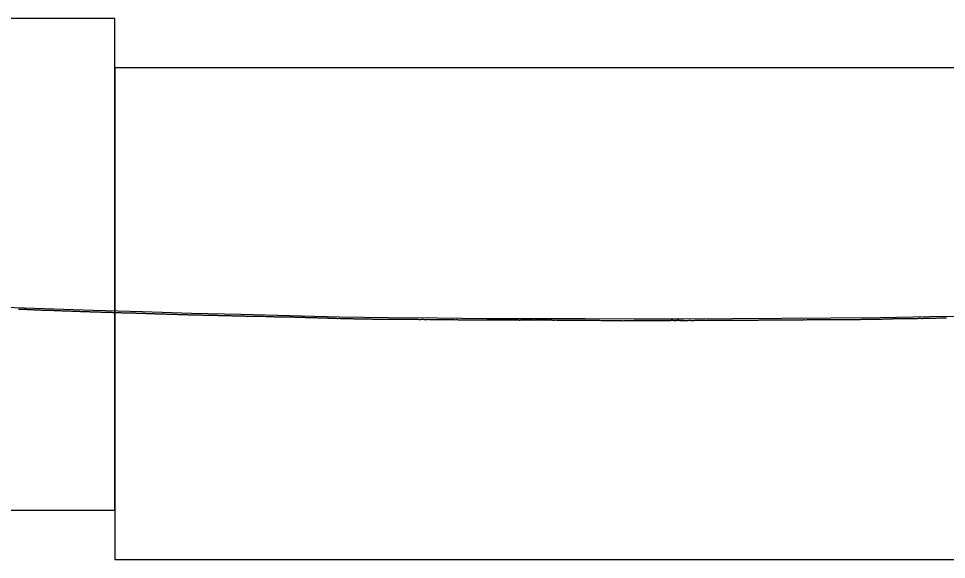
# Model space of a CAD drawing. Extents: x 2898 to 49495, y -15038 to -13538.
# Drawn here: x 29878 to 30821, y -14588 to -14038 of the extents above; entities that cross this region are included whole.
import ezdxf

# ---------------------------------------------------------------- set-up
doc = ezdxf.new("R2010")
doc.units = 0
for name, color, linetype in [('RD_DDB_Profile_EX', 7, 'Continuous'), ('RD_DDB_Profile_PR', 7, 'Continuous'), ('RD_SHT_ShtClip', 7, 'Continuous')]:
    doc.layers.add(name, color=color, linetype=linetype)

msp = doc.modelspace()

# ---------------------------------------------------------------- linework, layer by layer
at = {"layer": 'RD_DDB_Profile_EX'}
for points in [[(29877.37, -14333.83), (29878.37, -14333.83), (29879.37, -14333.97), (29880.37, -14334.02), (29881.37, -14334.02), (29881.96, -14334.02), (29882.36, -14334.02), (29883.37, -14334.07), (29884.37, -14334.08)], [(29884.37, -14334.08), (29885.37, -14334.13), (29886.37, -14334.22), (29887.36, -14334.23), (29888.37, -14334.27), (29888.72, -14334.31), (29889.37, -14334.37), (29890.37, -14334.37), (29891.36, -14334.37), (29892.36, -14334.42), (29893.37, -14334.48), (29894.37, -14334.53), (29895.47, -14334.53), (29896.36, -14334.58), (29897.36, -14334.68), (29898.36, -14334.68), (29899.37, -14334.73), (29900.37, -14334.78), (29901.36, -14334.83), (29902.36, -14334.83), (29903.36, -14334.88), (29904.36, -14334.88), (29905.36, -14334.88), (29906.36, -14334.93), (29907.36, -14334.98), (29908.36, -14335.03), (29908.98, -14335.06), (29909.36, -14335.09), (29910.36, -14335.14), (29911.36, -14335.14), (29912.36, -14335.14), (29913.36, -14335.24), (29914.36, -14335.24), (29915.36, -14335.29), (29915.74, -14335.31), (29916.36, -14335.34), (29917.36, -14335.39), (29918.36, -14335.39), (29919.36, -14335.39), (29920.36, -14335.44), (29921.36, -14335.54), (29922.49, -14335.54), (29923.36, -14335.58), (29924.36, -14335.59), (29925.36, -14335.68), (29926.36, -14335.68), (29927.36, -14335.73), (29928.36, -14335.73), (29929.36, -14335.83), (29930.36, -14335.83), (29931.36, -14335.88), (29932.36, -14335.88), (29933.37, -14335.88), (29934.37, -14335.88), (29935.37, -14335.98), (29936, -14336.01), (29936.36, -14336.03), (29937.36, -14336.03), (29938.36, -14336.08), (29939.36, -14336.13), (29940.36, -14336.18), (29941.36, -14336.18), (29942.36, -14336.23), (29942.76, -14336.25), (29943.36, -14336.27), (29944.37, -14336.33), (29945.37, -14336.38), (29946.37, -14336.38), (29947.36, -14336.43), (29948.36, -14336.43), (29949.51, -14336.49), (29950.36, -14336.53), (29951.36, -14336.58), (29952.36, -14336.58), (29953.36, -14336.63), (29954.36, -14336.73), (29955.37, -14336.73), (29956.36, -14336.78), (29957.36, -14336.78), (29958.36, -14336.83), (29959.36, -14336.84), (29960.36, -14336.84), (29961.36, -14336.94), (29962.36, -14336.99), (29963.36, -14336.99), (29964.37, -14336.94), (29965.36, -14336.94), (29966.36, -14336.99), (29967.36, -14337.05), (29968.37, -14337.09), (29969.36, -14337.14), (29969.78, -14337.14), (29970.36, -14337.14), (29971.36, -14337.19), (29972.36, -14337.19), (29973.36, -14337.24), (29974.36, -14337.24), (29975.36, -14337.24), (29976.54, -14337.31), (29977.36, -14337.39), (29978.36, -14337.39)], [(29978.36, -14337.39), (29979.36, -14337.39), (29980.36, -14337.44), (29981.37, -14337.49), (29982.36, -14337.54), (29983.36, -14337.54), (29984.36, -14337.54), (29985.37, -14337.59), (29986.36, -14337.64), (29987.36, -14337.64), (29988.36, -14337.69), (29989.36, -14337.74), (29990.36, -14337.75), (29991.36, -14337.75), (29992.36, -14337.8), (29993.36, -14337.79), (29994.37, -14337.79), (29995.36, -14337.84), (29996.36, -14337.85), (29996.8, -14337.87), (29997.36, -14337.9), (29998.36, -14337.95), (29999.36, -14337.95), (30000.36, -14338), (30001.36, -14338.05), (30002.35, -14338), (30003.56, -14338.11), (30004.36, -14338.15), (30005.36, -14338.16), (30006.35, -14338.2), (30007.36, -14338.21), (30008.36, -14338.26), (30009.35, -14338.26), (30010.36, -14338.3), (30011.35, -14338.36), (30012.36, -14338.35), (30013.36, -14338.35), (30014.36, -14338.35), (30015.36, -14338.4), (30016.36, -14338.55), (30017.36, -14338.6), (30018.36, -14338.6), (30019.36, -14338.64), (30020.36, -14338.69), (30021.36, -14338.74), (30022.36, -14338.75), (30023.36, -14338.7), (30023.82, -14338.72), (30024.36, -14338.74), (30025.36, -14338.79), (30026.36, -14338.84), (30027.36, -14338.84), (30028.36, -14338.89), (30029.36, -14338.94), (30030.58, -14339), (30031.36, -14339.03), (30032.36, -14339.03), (30033.36, -14339.04), (30034.37, -14339.04), (30035.36, -14339.09), (30036.37, -14339.18), (30037.36, -14339.18), (30038.37, -14339.18), (30039.36, -14339.23), (30040.37, -14339.28), (30041.36, -14339.28), (30042.37, -14339.28), (30043.36, -14339.33), (30044.37, -14339.38), (30045.36, -14339.43), (30046.37, -14339.43), (30047.36, -14339.43), (30048.37, -14339.48), (30049.36, -14339.53), (30050.37, -14339.58), (30050.84, -14339.58), (30051.36, -14339.58), (30052.37, -14339.58), (30053.36, -14339.58), (30054.37, -14339.63), (30055.36, -14339.63), (30056.37, -14339.68), (30057.6, -14339.74), (30058.36, -14339.77), (30059.36, -14339.82), (30060.36, -14339.78), (30061.36, -14339.78), (30062.36, -14339.82), (30063.36, -14339.87), (30064.36, -14339.92), (30065.37, -14339.92), (30066.36, -14339.98), (30067.36, -14339.98), (30068.36, -14339.93), (30069.36, -14339.98), (30070.36, -14340.02), (30071.36, -14340.02), (30072.37, -14340.03), (30073.36, -14340.08), (30074.36, -14340.13), (30075.36, -14340.17)], [(30075.36, -14340.17), (30076.36, -14340.18), (30077.36, -14340.17), (30077.87, -14340.17), (30078.36, -14340.18), (30079.37, -14340.18), (30080.36, -14340.33), (30081.36, -14340.28), (30082.36, -14340.33), (30083.36, -14340.33), (30084.62, -14340.35), (30085.36, -14340.43), (30086.36, -14340.43), (30087.36, -14340.44), (30088.36, -14340.48), (30089.36, -14340.49), (30090.36, -14340.49), (30091.38, -14340.49), (30092.36, -14340.53), (30093.36, -14340.58), (30094.36, -14340.64), (30095.36, -14340.59), (30096.36, -14340.59), (30097.36, -14340.64), (30098.35, -14340.65), (30099.36, -14340.65), (30100.36, -14340.7), (30101.36, -14340.7), (30102.36, -14340.69), (30103.35, -14340.75), (30104.36, -14340.8), (30104.89, -14340.8), (30105.35, -14340.8), (30106.36, -14340.85), (30107.35, -14340.9), (30108.35, -14340.96), (30109.36, -14341), (30110.36, -14340.95), (30111.64, -14340.97), (30112.35, -14341.01), (30113.36, -14341), (30114.36, -14341.05), (30115.35, -14341.1), (30116.35, -14341.05), (30117.36, -14341.05), (30118.4, -14341.1), (30119.36, -14341.1), (30120.35, -14341.15), (30121.35, -14341.15), (30122.35, -14341.15), (30123.36, -14341.15), (30124.36, -14341.2), (30125.35, -14341.2), (30126.35, -14341.25), (30127.36, -14341.3), (30128.36, -14341.25), (30129.35, -14341.3), (30130.35, -14341.35), (30131.35, -14341.41), (30131.91, -14341.41), (30132.36, -14341.41), (30133.36, -14341.46), (30134.35, -14341.46), (30135.35, -14341.5), (30136.35, -14341.55), (30137.36, -14341.6), (30138.35, -14341.61), (30138.66, -14341.63), (30139.35, -14341.66), (30140.35, -14341.7), (30141.36, -14341.66), (30142.36, -14341.66), (30143.35, -14341.71), (30144.35, -14341.76), (30145.42, -14341.77), (30146.36, -14341.82), (30147.35, -14341.82), (30148.35, -14341.81), (30149.35, -14341.82), (30150.35, -14341.87), (30151.36, -14341.87), (30152.35, -14341.87), (30153.35, -14341.87), (30154.35, -14341.87), (30155.35, -14341.93), (30156.36, -14341.93), (30157.35, -14341.93), (30158.35, -14341.98), (30158.93, -14342.01), (30159.35, -14342.03), (30160.35, -14342.07), (30161.35, -14342.07), (30162.35, -14342.07), (30163.35, -14342.08), (30164.35, -14342.13), (30165.35, -14342.13), (30165.68, -14342.13), (30166.35, -14342.13), (30167.35, -14342.13), (30168.35, -14342.23), (30169.35, -14342.28)], [(30169.35, -14342.28), (30170.35, -14342.28), (30171.35, -14342.28), (30172.44, -14342.33), (30173.35, -14342.33), (30174.35, -14342.38), (30175.35, -14342.43), (30176.35, -14342.48), (30177.35, -14342.48), (30178.35, -14342.48), (30179.35, -14342.48), (30180.35, -14342.58), (30181.35, -14342.64), (30182.35, -14342.64), (30183.35, -14342.69), (30184.35, -14342.74), (30185.35, -14342.78), (30185.95, -14342.79), (30186.35, -14342.79), (30187.35, -14342.84), (30188.35, -14342.89), (30189.35, -14342.89), (30190.35, -14342.89), (30191.35, -14342.94), (30192.35, -14342.94), (30192.71, -14342.96), (30193.35, -14343), (30194.35, -14343.04), (30195.35, -14343.09), (30196.35, -14343.15), (30197.35, -14343.15), (30198.35, -14343.15), (30199.46, -14343.2), (30200.35, -14343.25), (30201.35, -14343.3), (30202.35, -14343.3), (30203.35, -14343.25), (30204.34, -14343.31), (30205.34, -14343.36), (30206.34, -14343.36), (30207.34, -14343.41), (30208.34, -14343.46), (30209.35, -14343.51), (30210.35, -14343.46), (30211.35, -14343.51), (30212.34, -14343.55), (30212.97, -14343.55), (30213.34, -14343.55), (30214.35, -14343.55), (30215.35, -14343.6), (30216.35, -14343.6), (30217.34, -14343.6), (30218.35, -14343.65), (30219.35, -14343.65), (30219.73, -14343.67), (30220.35, -14343.7), (30221.35, -14343.7), (30222.34, -14343.7), (30223.35, -14343.74), (30224.35, -14343.79), (30225.35, -14343.79), (30226.48, -14343.8), (30227.34, -14343.84), (30228.35, -14343.79), (30229.35, -14343.84), (30230.35, -14343.84), (30231.35, -14343.84), (30232.34, -14343.84), (30233.35, -14343.84), (30234.35, -14343.89), (30235.35, -14343.89), (30236.35, -14343.89), (30237.35, -14343.99), (30238.35, -14343.99), (30239.35, -14343.99), (30239.99, -14343.99), (30240.35, -14343.98), (30241.34, -14343.99), (30242.35, -14343.99), (30243.35, -14343.99), (30244.35, -14343.99), (30245.35, -14343.99), (30246.34, -14343.99), (30246.75, -14343.99), (30247.35, -14343.98), (30248.35, -14344.03), (30249.35, -14344.04), (30250.35, -14344.04), (30251.34, -14344.04), (30252.35, -14344.03), (30253.5, -14344.03), (30254.35, -14343.99), (30255.35, -14344.04), (30256.35, -14344.04), (30257.35, -14344.04), (30258.35, -14344.09), (30259.35, -14344.09), (30260.34, -14344.09), (30261.35, -14344.09), (30262.35, -14344.14), (30263.36, -14344.14)], [(30263.36, -14344.14), (30264.35, -14344.13), (30265.36, -14344.13), (30266.35, -14344.18), (30267.01, -14344.18), (30267.36, -14344.18), (30268.34, -14344.23), (30269.35, -14344.18), (30270.36, -14344.17), (30271.37, -14344.17), (30272.35, -14344.17), (30273.34, -14344.17), (30273.77, -14344.19), (30274.35, -14344.22), (30275.37, -14344.17), (30276.37, -14344.21), (30277.35, -14344.21), (30278.35, -14344.21), (30279.37, -14344.21), (30280.53, -14344.21), (30281.37, -14344.22), (30282.35, -14344.22), (30283.38, -14344.26), (30284.35, -14344.31), (30285.34, -14344.31), (30286.38, -14344.31), (30287.37, -14344.26), (30288.35, -14344.3), (30289.35, -14344.35), (30290.34, -14344.35), (30291.38, -14344.35), (30292.34, -14344.35), (30293.35, -14344.35), (30294.35, -14344.3), (30295.38, -14344.35), (30296.35, -14344.35), (30297.37, -14344.35), (30298.35, -14344.4), (30299.38, -14344.45), (30300.35, -14344.4), (30300.79, -14344.4), (30301.35, -14344.4), (30302.37, -14344.5), (30303.35, -14344.5), (30304.35, -14344.4), (30305.35, -14344.45), (30306.38, -14344.45), (30307.55, -14344.46), (30308.35, -14344.5), (30309.35, -14344.5), (30310.38, -14344.5), (30311.35, -14344.5), (30312.38, -14344.5), (30313.35, -14344.45), (30314.37, -14344.45), (30315.35, -14344.5), (30316.38, -14344.55), (30317.38, -14344.56), (30318.38, -14344.6), (30319.38, -14344.6), (30320.38, -14344.6), (30321.35, -14344.65), (30322.38, -14344.6), (30323.38, -14344.61), (30324.35, -14344.65), (30325.38, -14344.65), (30326.38, -14344.7), (30327.35, -14344.75), (30327.81, -14344.77), (30328.38, -14344.8), (30329.38, -14344.75), (30330.35, -14344.75), (30331.38, -14344.76), (30332.38, -14344.76), (30333.38, -14344.75), (30334.57, -14344.9), (30335.38, -14344.9), (30336.38, -14344.81), (30337.38, -14344.9), (30338.38, -14344.86), (30339.37, -14344.81), (30340.38, -14344.91), (30341.37, -14344.96), (30342.38, -14344.91), (30343.37, -14344.91), (30344.38, -14344.91), (30345.37, -14344.91), (30346.38, -14344.86), (30347.37, -14344.91), (30348.38, -14344.92), (30349.37, -14344.92), (30350.38, -14344.96), (30351.37, -14344.96), (30352.38, -14344.92), (30353.37, -14344.92), (30354.38, -14344.97), (30354.83, -14344.97), (30355.37, -14344.97), (30356.38, -14344.92), (30357.37, -14344.92), (30358.38, -14344.83)], [(30358.38, -14344.83), (30359.37, -14344.88), (30360.38, -14344.88), (30361.59, -14344.88), (30362.38, -14344.88), (30363.37, -14344.93), (30364.38, -14344.93), (30365.37, -14344.88), (30366.37, -14344.88), (30367.37, -14344.88), (30368.37, -14344.88), (30369.37, -14344.88), (30370.37, -14344.84), (30371.37, -14344.94), (30372.37, -14344.89), (30373.37, -14344.84), (30374.37, -14344.89), (30375.36, -14344.94), (30376.37, -14344.94), (30377.37, -14344.89), (30378.36, -14344.94), (30379.37, -14344.94), (30380.37, -14344.94), (30381.36, -14344.94), (30381.85, -14344.94), (30382.37, -14344.94), (30383.37, -14344.98), (30384.37, -14344.93), (30385.37, -14344.93), (30386.37, -14345.03), (30387.37, -14345.03), (30388.61, -14344.93), (30389.37, -14344.93), (30390.37, -14344.98), (30391.38, -14344.98), (30392.37, -14344.93), (30393.37, -14344.98), (30394.38, -14344.93), (30395.37, -14344.93), (30396.37, -14344.94), (30397.37, -14344.93), (30398.37, -14344.98), (30399.37, -14344.98), (30400.37, -14344.98), (30401.38, -14345.03), (30402.37, -14344.98), (30403.37, -14344.93), (30404.38, -14344.88), (30405.37, -14344.88), (30406.37, -14344.88), (30407.37, -14344.88), (30408.38, -14344.88), (30408.88, -14344.88), (30409.37, -14344.88), (30410.37, -14344.93), (30411.38, -14344.93), (30412.37, -14344.88), (30413.37, -14344.88), (30414.37, -14344.89), (30415.63, -14344.95), (30416.37, -14344.99), (30417.37, -14344.89), (30418.38, -14344.84), (30419.37, -14344.89), (30420.37, -14345.03), (30421.37, -14345.08), (30422.39, -14345.08), (30423.37, -14344.98), (30424.37, -14345.03), (30425.37, -14345.13), (30426.37, -14345.13), (30427.37, -14345.08), (30428.37, -14345.08), (30429.38, -14345.09), (30430.37, -14345.09), (30431.37, -14345.14), (30432.37, -14345.08), (30433.37, -14345.14), (30434.37, -14345.14), (30435.37, -14345.14), (30435.9, -14345.17), (30436.36, -14345.19), (30437.37, -14345.14), (30438.37, -14345.19), (30439.37, -14345.19), (30440.37, -14345.19), (30441.37, -14345.18), (30442.65, -14345.25), (30443.37, -14345.28), (30444.37, -14345.28), (30445.37, -14345.18), (30446.37, -14345.18), (30447.37, -14345.28), (30448.37, -14345.28), (30449.41, -14345.28), (30450.37, -14345.28), (30451.38, -14345.28), (30452.38, -14345.23), (30453.37, -14345.23), (30454.37, -14345.22), (30455.37, -14345.28)], [(30455.37, -14345.28), (30456.37, -14345.28), (30457.37, -14345.18), (30458.38, -14345.23), (30459.38, -14345.23), (30460.38, -14345.23), (30461.38, -14345.27), (30462.37, -14345.27), (30462.92, -14345.27), (30463.37, -14345.28), (30464.37, -14345.23), (30465.37, -14345.23), (30466.38, -14345.23), (30467.38, -14345.22), (30468.38, -14345.27), (30469.67, -14345.33), (30470.38, -14345.37), (30471.37, -14345.37), (30472.37, -14345.37), (30473.37, -14345.37), (30474.37, -14345.37), (30475.38, -14345.37), (30476.43, -14345.37), (30477.38, -14345.37), (30478.38, -14345.38), (30479.38, -14345.42), (30480.37, -14345.42), (30481.37, -14345.37), (30482.37, -14345.42), (30483.37, -14345.52), (30484.38, -14345.47), (30485.38, -14345.48), (30486.38, -14345.48), (30487.38, -14345.43), (30488.38, -14345.48), (30489.37, -14345.53), (30489.94, -14345.56), (30490.37, -14345.58), (30491.37, -14345.63), (30492.37, -14345.68), (30493.37, -14345.63), (30494.37, -14345.58), (30495.38, -14345.63), (30496.38, -14345.58), (30496.7, -14345.56), (30497.38, -14345.54), (30498.27, -14345.58), (30499.27, -14345.58), (30500.27, -14345.53), (30501.26, -14345.48), (30502.26, -14345.48), (30503.45, -14345.48), (30504.26, -14345.47), (30505.26, -14345.47), (30506.26, -14345.47), (30507.26, -14345.42), (30508.26, -14345.38), (30509.26, -14345.47), (30510.26, -14345.47), (30511.26, -14345.47), (30512.27, -14345.42), (30513.27, -14345.43), (30514.27, -14345.43), (30515.27, -14345.43), (30516.27, -14345.43), (30517.27, -14345.43), (30518.27, -14345.42), (30519.27, -14345.43), (30520.27, -14345.43), (30521.27, -14345.48), (30522.27, -14345.43), (30523.27, -14345.38), (30523.72, -14345.4), (30524.27, -14345.43), (30525.27, -14345.43), (30526.27, -14345.38), (30527.27, -14345.43), (30528.27, -14345.43), (30529.27, -14345.43), (30530.47, -14345.43), (30531.27, -14345.43), (30532.27, -14345.43), (30533.27, -14345.43), (30534.27, -14345.33), (30535.27, -14345.34), (30536.27, -14345.33), (30537.27, -14345.34), (30538.27, -14345.34), (30539.27, -14345.34), (30540.27, -14345.34), (30541.26, -14345.29), (30542.26, -14345.29), (30543.26, -14345.34), (30544.26, -14345.34), (30545.26, -14345.34), (30546.26, -14345.34), (30547.27, -14345.29), (30548.27, -14345.29), (30549.27, -14345.34), (30550.27, -14345.39), (30550.74, -14345.39)], [(30550.74, -14345.39), (30551.27, -14345.39), (30552.27, -14345.34), (30553.26, -14345.34), (30554.26, -14345.34), (30555.26, -14345.34), (30556.27, -14345.39), (30557.49, -14345.38), (30558.27, -14345.34), (30559.27, -14345.29), (30560.27, -14345.29), (30561.26, -14345.34), (30562.26, -14345.34), (30563.26, -14345.34), (30564.26, -14345.34), (30565.27, -14345.29), (30566.27, -14345.24), (30567.27, -14345.29), (30568.27, -14345.29), (30569.27, -14345.19), (30570.27, -14345.24), (30571.26, -14345.24), (30572.26, -14345.29), (30573.27, -14345.29), (30574.27, -14345.29), (30575.27, -14345.24), (30576.27, -14345.33), (30577.27, -14345.29), (30577.76, -14345.26), (30578.27, -14345.24), (30579.26, -14345.24), (30580.26, -14345.24), (30581.26, -14345.24), (30582.27, -14345.24), (30583.27, -14345.24), (30584.51, -14345.24), (30585.26, -14345.24), (30586.26, -14345.24), (30587.27, -14345.19), (30588.27, -14345.24), (30589.27, -14345.24), (30590.26, -14345.19), (30591.27, -14345.19), (30592.27, -14345.19), (30593.27, -14345.23), (30594.26, -14345.23), (30595.26, -14345.23), (30596.27, -14345.13), (30597.27, -14345.18), (30598.26, -14345.28), (30599.26, -14345.23), (30600.27, -14345.23), (30601.27, -14345.23), (30602.27, -14345.23), (30603.26, -14345.23), (30604.27, -14345.23), (30604.78, -14345.2), (30605.27, -14345.18), (30606.27, -14345.13), (30607.26, -14345.18), (30608.26, -14345.18), (30609.27, -14345.18), (30610.27, -14345.18), (30611.54, -14345.19), (30612.26, -14345.23), (30613.27, -14345.23), (30614.27, -14345.23), (30615.26, -14345.18), (30616.26, -14345.13), (30617.27, -14345.13), (30618.29, -14345.08), (30619.26, -14345.08), (30620.27, -14345.12), (30621.27, -14345.12), (30622.27, -14345.07), (30623.26, -14345.08), (30624.27, -14345.08), (30625.27, -14345.07), (30626.26, -14345.07), (30627.26, -14345.07), (30628.27, -14345.03), (30629.27, -14345.07), (30630.26, -14344.97), (30631.27, -14344.93), (30631.8, -14344.93), (30632.27, -14344.92), (30633.26, -14344.97), (30634.26, -14344.97), (30635.27, -14344.92), (30636.27, -14344.92), (30637.26, -14344.92), (30638.56, -14344.88), (30639.27, -14344.87), (30640.27, -14344.87), (30641.26, -14344.87), (30642.27, -14344.82), (30643.27, -14344.87), (30644.26, -14344.87), (30645.31, -14344.83), (30646.3, -14344.87), (30647.27, -14344.82)], [(30647.27, -14344.82), (30648.26, -14344.82), (30649.3, -14344.87), (30650.27, -14344.82), (30651.3, -14344.77), (30652.3, -14344.82), (30653.3, -14344.82), (30654.3, -14344.77), (30655.31, -14344.72), (30656.3, -14344.73), (30657.26, -14344.73), (30658.31, -14344.72), (30658.82, -14344.75), (30659.3, -14344.77), (30660.26, -14344.72), (30661.31, -14344.72), (30662.3, -14344.73), (30663.3, -14344.72), (30664.31, -14344.72), (30665.58, -14344.67), (30666.3, -14344.67), (30667.31, -14344.67), (30668.3, -14344.67), (30669.31, -14344.72), (30670.27, -14344.72), (30671.3, -14344.67), (30672.33, -14344.67), (30673.27, -14344.67), (30674.3, -14344.72), (30675.31, -14344.68), (30676.27, -14344.63), (30677.3, -14344.72), (30678.31, -14344.72), (30679.3, -14344.58), (30680.3, -14344.58), (30681.31, -14344.58), (30682.3, -14344.58), (30683.27, -14344.58), (30684.31, -14344.57), (30685.3, -14344.53), (30685.84, -14344.53), (30686.31, -14344.53), (30687.31, -14344.53), (30688.3, -14344.48), (30689.31, -14344.43), (30690.3, -14344.43), (30691.31, -14344.48), (30692.6, -14344.49), (30693.3, -14344.52), (30694.31, -14344.52), (30695.31, -14344.52), (30696.31, -14344.43), (30697.31, -14344.48), (30698.3, -14344.57), (30699.35, -14344.52), (30700.31, -14344.43), (30701.31, -14344.43), (30702.31, -14344.48), (30703.3, -14344.48), (30704.31, -14344.53), (30705.31, -14344.53), (30706.3, -14344.53), (30707.31, -14344.48), (30708.3, -14344.43), (30709.31, -14344.43), (30710.31, -14344.43), (30711.3, -14344.43), (30712.31, -14344.48), (30712.87, -14344.48), (30713.3, -14344.48), (30714.31, -14344.44), (30715.3, -14344.44), (30716.3, -14344.44), (30717.31, -14344.39), (30718.3, -14344.39), (30719.31, -14344.44), (30719.62, -14344.42), (30720.3, -14344.39), (30721.3, -14344.34), (30722.3, -14344.34), (30723.3, -14344.35), (30724.31, -14344.34), (30725.3, -14344.39), (30726.38, -14344.39), (30727.3, -14344.34), (30728.3, -14344.35), (30729.3, -14344.34), (30730.3, -14344.34), (30731.3, -14344.34), (30732.3, -14344.34), (30733.3, -14344.34), (30734.3, -14344.29), (30735.31, -14344.24), (30736.3, -14344.28), (30737.31, -14344.28), (30738.3, -14344.28), (30739.31, -14344.32), (30739.89, -14344.29), (30740.3, -14344.27), (30741.31, -14344.22), (30742.3, -14344.22)], [(30742.3, -14344.22), (30743.3, -14344.27), (30744.3, -14344.22), (30745.3, -14344.22), (30746.3, -14344.17), (30746.64, -14344.17), (30747.3, -14344.16), (30748.3, -14344.11), (30749.3, -14344.11), (30750.3, -14344.11), (30751.3, -14344.06), (30752.3, -14344.01), (30753.4, -14344.05), (30754.3, -14344.01), (30755.3, -14344.01), (30756.3, -14343.91), (30757.3, -14343.9), (30758.3, -14343.95), (30759.31, -14343.85), (30760.3, -14343.76), (30761.31, -14343.8), (30762.3, -14343.8), (30763.31, -14343.8), (30764.3, -14343.75), (30765.31, -14343.69), (30766.3, -14343.64), (30766.91, -14343.61), (30767.31, -14343.6), (30768.31, -14343.6), (30769.31, -14343.59), (30770.31, -14343.54), (30771.31, -14343.5), (30772.31, -14343.5), (30773.3, -14343.54), (30773.66, -14343.54), (30774.31, -14343.54), (30775.3, -14343.49), (30776.31, -14343.48), (30777.31, -14343.44), (30778.31, -14343.44), (30779.31, -14343.49), (30780.42, -14343.44), (30781.31, -14343.43), (30782.31, -14343.48), (30783.31, -14343.48), (30784.31, -14343.43), (30785.31, -14343.38), (30786.31, -14343.38), (30787.31, -14343.43), (30788.31, -14343.48), (30789.32, -14343.42), (30790.31, -14343.33), (30791.31, -14343.33), (30792.31, -14343.28), (30793.31, -14343.27), (30793.93, -14343.27), (30794.32, -14343.28), (30795.31, -14343.31), (30796.32, -14343.32), (30797.31, -14343.27), (30798.31, -14343.22), (30799.32, -14343.22), (30800.31, -14343.21), (30800.68, -14343.19), (30801.32, -14343.16), (30802.31, -14343.16), (30803.31, -14343.16), (30804.32, -14343.16), (30805.31, -14343.11), (30806.32, -14343.01), (30807.44, -14343.01), (30808.32, -14343.01), (30809.32, -14343.01), (30810.31, -14343.01), (30811.32, -14342.91), (30812.31, -14342.91), (30813.32, -14342.96), (30814.32, -14342.86), (30815.31, -14342.9), (30816.32, -14342.95), (30817.32, -14342.85), (30818.32, -14342.81), (30819.32, -14342.86), (30820.31, -14342.85), (30820.95, -14342.82)]]:
    msp.add_lwpolyline(points, dxfattribs=at)
at = {"layer": 'RD_DDB_Profile_PR'}
for points in [[(29853.38, -14331.57), (29903.38, -14333.28), (29953.38, -14335.03), (30003.38, -14336.5), (30053.38, -14337.98), (30103.38, -14339.15), (30153.38, -14340.27)], [(30153.38, -14340.27), (30203.38, -14341.66), (30253.38, -14342.43), (30303.38, -14342.89), (30353.38, -14343.32), (30403.38, -14343.33), (30453.38, -14343.63), (30503.38, -14343.88), (30553.38, -14343.74), (30603.38, -14343.63), (30653.38, -14343.22), (30703.38, -14342.88), (30753.38, -14342.45), (30803.38, -14341.56), (30853.38, -14340.72)]]:
    msp.add_lwpolyline(points, dxfattribs=at)
at = {"layer": 'RD_SHT_ShtClip'}
for points in [[(28475.38, -14038.47), (28475.38, -14538.47), (29975.38, -14538.47), (29975.38, -14538.47), (29975.38, -14038.47), (29975.38, -14038.47)], [(29975.38, -14088.47), (29975.38, -14588.47), (31475.38, -14588.47), (31475.38, -14588.47), (31475.38, -14088.47), (31475.38, -14088.47)]]:
    msp.add_lwpolyline(points, close=True, dxfattribs=at)

doc.saveas('drawing.dxf')
